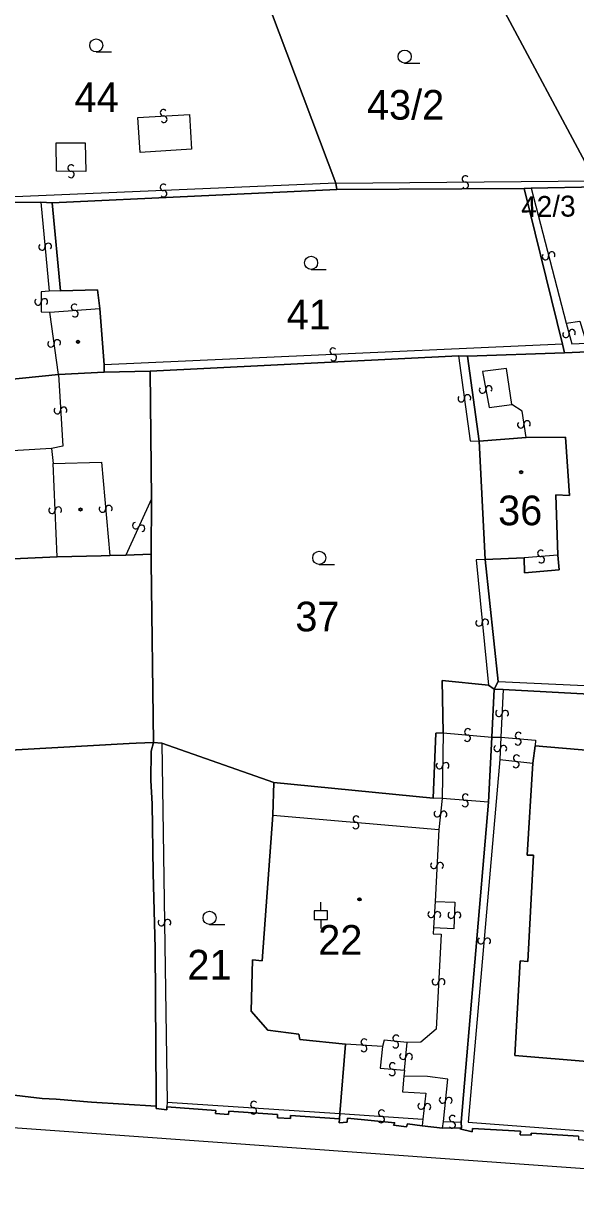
# Model space of a CAD drawing. Extents: x -600309 to -598967, y -1161267 to -1160292.
# Drawn here: x -599044.5 to -599012.9, y -1160929.6 to -1160862.6 of the extents above; entities that cross this region are included whole.
import ezdxf

# ---------------------------------------------------------------- set-up
doc = ezdxf.new("R2010")
doc.units = 0
for name, color, linetype in [('Level 1', 7, 'Continuous'), ('Level 13', 7, 'Continuous'), ('Level 3', 7, 'Continuous'), ('Level 4', 7, 'Continuous'), ('Level 5', 7, 'Continuous'), ('Level 57', 7, 'Continuous'), ('Level 60', 7, 'Continuous'), ('Vrstva 60', 7, 'Continuous')]:
    doc.layers.add(name, color=color, linetype=linetype)

msp = doc.modelspace()

# ---------------------------------------------------------------- linework, layer by layer
at = {"layer": 'Level 1'}
for points in [[(-599026.6, -1160871.76), (-599030.78, -1160860.65)], [(-599011.75, -1160871.63), (-599017.49, -1160860.88), (-599017.29, -1160860.77)], [(-599026.53, -1160872.12), (-599026.6, -1160871.76)], [(-599042.83, -1160872.89), (-599026.53, -1160872.12)], [(-599026.53, -1160872.12), (-599015.8, -1160872.07)], [(-599015.8, -1160872.07), (-599015.41, -1160872.04)], [(-599015.8, -1160872.07), (-599013.61, -1160880.98)], [(-599015.41, -1160872.04), (-599011.57, -1160871.97)], [(-599046.32, -1160872.59), (-599046.29, -1160872.87), (-599043.48, -1160872.85)], [(-599043.48, -1160872.85), (-599042.83, -1160872.89)], [(-599042.83, -1160872.89), (-599042.36, -1160877.92)], [(-599042.36, -1160877.92), (-599040.23, -1160877.88), (-599040.11, -1160878.94)], [(-599040.11, -1160878.94), (-599039.86, -1160882.16)], [(-599013.61, -1160880.98), (-599013.49, -1160881.49)], [(-599013.49, -1160881.49), (-599003.75, -1160881.07)], [(-599037.22, -1160882.53), (-599019.56, -1160881.65)], [(-599019.56, -1160881.65), (-599019.05, -1160881.68)], [(-599019.05, -1160881.68), (-599013.49, -1160881.49)], [(-599018.39, -1160886.54), (-599019.05, -1160881.68)], [(-599039.86, -1160882.16), (-599039.85, -1160882.58)], [(-599047.54, -1160883.24), (-599042.48, -1160882.73)], [(-599042.48, -1160882.73), (-599039.85, -1160882.58)], [(-599039.85, -1160882.58), (-599037.22, -1160882.53)], [(-599037.14, -1160889.84), (-599037.22, -1160882.53)], [(-599015.7, -1160886.33), (-599018.39, -1160886.54)], [(-599013.88, -1160893.07), (-599014, -1160889.62), (-599013.21, -1160889.65), (-599013.44, -1160886.31), (-599015.7, -1160886.33)], [(-599018.05, -1160893.32), (-599018.39, -1160886.54)], [(-599037.16, -1160893.02), (-599037.14, -1160889.84)], [(-599052.9, -1160893.91), (-599049.37, -1160893.52), (-599046.77, -1160893.37), (-599042.54, -1160893.17)], [(-599042.54, -1160893.17), (-599040.02, -1160893.12), (-599039.54, -1160893.09)], [(-599039.54, -1160893.09), (-599038.61, -1160893.07)], [(-599038.61, -1160893.07), (-599037.16, -1160893.02)], [(-599037.03, -1160903.8), (-599037.16, -1160893.45), (-599037.16, -1160893.02)], [(-599015.81, -1160893.23), (-599015.79, -1160894.09), (-599013.8, -1160893.92), (-599013.88, -1160893.07)], [(-599018.05, -1160893.32), (-599015.81, -1160893.23)], [(-599017.3, -1160900.32), (-599018.05, -1160893.32)], [(-599020.44, -1160903.25), (-599020.51, -1160900.25), (-599017.85, -1160900.53)], [(-599017.85, -1160900.53), (-599017.52, -1160900.75)], [(-599017.52, -1160900.75), (-599017.3, -1160900.32)], [(-599017.52, -1160900.75), (-599017.66, -1160903.5)], [(-599017.52, -1160900.75), (-599017.01, -1160900.78)], [(-599017.01, -1160900.78), (-599000.49, -1160901.67)], [(-599021.02, -1160906.99), (-599020.86, -1160903.28), (-599020.44, -1160903.25)], [(-599054.81, -1160904.75), (-599049.3, -1160904.54), (-599044.9, -1160904.22), (-599038.43, -1160903.87), (-599038.03, -1160903.85), (-599037.03, -1160903.8)], [(-599037.03, -1160903.8), (-599037.16, -1160904.3), (-599037.18, -1160905.99), (-599037.1, -1160907.32), (-599037.05, -1160911.29), (-599036.93, -1160915.6), (-599036.88, -1160924.09), (-599036.88, -1160924.64)], [(-599037.03, -1160903.8), (-599036.55, -1160903.85)], [(-599036.55, -1160903.85), (-599030.15, -1160906.1)], [(-599017.66, -1160903.5), (-599017.85, -1160907.23)], [(-599015.18, -1160904), (-599015.32, -1160904.99)], [(-599010.02, -1160904.44), (-599015.18, -1160904)], [(-599015.32, -1160904.99), (-599015.64, -1160910.26), (-599015.28, -1160910.27), (-599015.59, -1160916.36), (-599016.03, -1160916.32), (-599016.34, -1160921.74), (-599011.97, -1160922.11)], [(-599030.15, -1160906.1), (-599030.19, -1160907.97)], [(-599030.15, -1160906.1), (-599021.02, -1160906.99)], [(-599017.85, -1160907.23), (-599019.41, -1160925.56)], [(-599030.19, -1160907.97), (-599030.81, -1160916.31), (-599031.36, -1160916.26), (-599031.43, -1160919.21), (-599030.49, -1160920.3), (-599028.71, -1160920.52), (-599028.65, -1160920.82), (-599026.04, -1160921.1)], [(-599026.04, -1160921.1), (-599026.36, -1160925.06)], [(-599054.25, -1160922.4), (-599047.92, -1160923.68), (-599043.41, -1160924.21), (-599042.61, -1160924.24), (-599040.58, -1160924.42), (-599036.88, -1160924.64)], [(-599036.88, -1160924.64), (-599036.88, -1160924.79), (-599036.27, -1160924.85), (-599036.26, -1160924.69)], [(-599036.26, -1160924.69), (-599033.47, -1160924.89), (-599033.48, -1160925.06), (-599032.73, -1160925.12), (-599032.72, -1160924.94), (-599029.93, -1160925.13), (-599029.94, -1160925.31), (-599029.19, -1160925.36), (-599029.18, -1160925.19), (-599026.39, -1160925.38)], [(-599026.39, -1160925.38), (-599026.4, -1160925.61), (-599025.95, -1160925.57), (-599025.93, -1160925.34), (-599023.21, -1160925.6), (-599023.29, -1160925.74), (-599022.55, -1160925.84), (-599022.48, -1160925.65), (-599021.64, -1160925.78)], [(-599026.36, -1160925.06), (-599026.39, -1160925.38)], [(-599021.64, -1160925.78), (-599020.49, -1160925.91)], [(-599020.49, -1160925.91), (-599019.39, -1160925.88)], [(-599019.39, -1160925.88), (-599019.49, -1160925.94), (-599018.78, -1160926.12), (-599018.77, -1160925.92), (-599016.02, -1160926.08), (-599016.04, -1160926.28), (-599015.41, -1160926.31), (-599015.41, -1160926.19), (-599012.69, -1160926.36), (-599012.7, -1160926.55), (-599012.01, -1160926.61), (-599012.03, -1160926.42), (-599009.38, -1160926.58), (-599009.39, -1160926.77), (-599008.73, -1160926.81), (-599008.78, -1160926.64), (-599005.97, -1160926.81), (-599005.97, -1160927), (-599005.14, -1160927.12)], [(-599019.41, -1160925.56), (-599019.39, -1160925.88)]]:
    msp.add_lwpolyline(points, dxfattribs=at)
at = {"layer": 'Level 13'}
for centre, start, end in [((-599036.46, -1160867.726), 40.86442, 272.96241), ((-599036.44, -1160868.094), 220.64996, 93.23996), ((-599041.748, -1160870.896), 36.81724, 269.40724), ((-599041.753, -1160871.264), 217.03169, 89.12969), ((-599019.18, -1160871.516), 37.8743, 269.9723), ((-599019.179, -1160871.884), 217.65984, 90.24984), ((-599036.467, -1160871.996), 39.56839, 272.15839), ((-599036.454, -1160872.364), 219.78285, 91.88084), ((-599043.423, -1160875.416), 132.43389, 5.02389), ((-599043.056, -1160875.385), 312.64835, 184.74634), ((-599014.231, -1160875.876), 321.84303, 193.94103), ((-599014.588, -1160875.965), 141.62857, 14.21857), ((-599043.644, -1160878.561), 127.65649, 0.24649), ((-599043.276, -1160878.56), 307.87094, 179.96894), ((-599041.552, -1160878.866), 41.77144, 273.86944), ((-599041.527, -1160879.234), 221.55698, 94.14698), ((-599013.417, -1160880.429), 142.90945, 15.49945), ((-599013.062, -1160880.332), 323.12391, 195.2219), ((-599042.903, -1160880.963), 135.18803, 7.28603), ((-599042.538, -1160880.916), 314.97357, 187.56357), ((-599026.747, -1160881.386), 39.73213, 272.32213), ((-599026.733, -1160881.754), 219.94658, 92.04458), ((-599018.191, -1160883.613), 137.82806, 10.41806), ((-599017.828, -1160883.548), 318.04252, 190.14051), ((-599019.413, -1160884.114), 134.86056, 7.45056), ((-599019.047, -1160884.067), 315.07502, 187.17301), ((-599042.544, -1160884.79), 130.6476, 3.2376), ((-599042.176, -1160884.77), 310.86206, 182.96006), ((-599016.003, -1160885.606), 136.03334, 8.13133), ((-599015.638, -1160885.553), 315.81888, 188.40888), ((-599042.844, -1160890.506), 129.83901, 1.937), ((-599042.476, -1160890.493), 309.62455, 182.21455), ((-599039.953, -1160890.435), 132.07256, 4.66256), ((-599039.586, -1160890.406), 312.28701, 184.38501), ((-599038.047, -1160891.383), 102.6876, 335.2776), ((-599037.713, -1160891.538), 282.90206, 155.00005), ((-599014.854, -1160892.967), 41.89735, 274.48735), ((-599014.826, -1160893.334), 222.11181, 94.2098), ((-599018.393, -1160896.957), 132.79785, 5.38785), ((-599018.026, -1160896.924), 313.01231, 185.11031), ((-599017.254, -1160902.13), 124.43197, 357.02197), ((-599016.886, -1160902.15), 304.64642, 176.74442), ((-599019.032, -1160903.196), 32.23406, 264.33206), ((-599016.133, -1160903.406), 32.75281, 264.85081), ((-599019.067, -1160903.563), 212.0196, 84.6096), ((-599016.166, -1160903.773), 212.53836, 85.12836), ((-599017.354, -1160904.141), 124.4745, 357.0645), ((-599016.986, -1160904.16), 304.68896, 176.78696), ((-599016.239, -1160904.707), 31.30028, 263.39828), ((-599020.664, -1160905.136), 126.09455, 358.68455), ((-599020.296, -1160905.145), 306.30901, 178.40701), ((-599016.28, -1160905.073), 211.08582, 83.67582), ((-599019.196, -1160907.304), 212.85874, 84.95674), ((-599019.165, -1160906.937), 32.64429, 265.23429), ((-599020.783, -1160907.891), 121.38395, 353.97395), ((-599020.417, -1160907.93), 301.59841, 173.69641), ((-599025.457, -1160908.563), 212.16511, 84.75511), ((-599025.422, -1160908.196), 32.37957, 264.47757), ((-599020.984, -1160910.85), 124.2333, 356.8233), ((-599020.616, -1160910.871), 304.44776, 176.54575), ((-599036.216, -1160914.129), 308.2087, 180.3067), ((-599021.134, -1160913.657), 123.39424, 355.98424), ((-599020.766, -1160913.684), 303.6087, 175.7067), ((-599019.984, -1160913.703), 125.28653, 357.87653), ((-599019.616, -1160913.718), 305.50099, 177.59899), ((-599036.584, -1160914.132), 127.99425, 0.58425), ((-599018.283, -1160915.163), 122.18021, 354.77021), ((-599017.916, -1160915.198), 302.39466, 174.49266), ((-599020.894, -1160917.509), 124.11238, 356.70238), ((-599020.526, -1160917.532), 304.32684, 176.42484), ((-599023.141, -1160920.757), 31.53365, 264.12365), ((-599024.969, -1160920.976), 33.91858, 266.50858), ((-599024.992, -1160921.344), 214.13303, 86.23103), ((-599023.18, -1160921.123), 211.74811, 83.8461), ((-599022.753, -1160921.781), 121.98342, 354.08142), ((-599022.387, -1160921.818), 301.76897, 174.35897), ((-599023.376, -1160922.713), 212.29376, 84.88376), ((-599023.343, -1160922.346), 32.50822, 264.60622), ((-599031.286, -1160924.546), 33.61249, 265.71049), ((-599021.703, -1160924.638), 120.64932, 353.23932), ((-599021.337, -1160924.683), 300.86378, 172.96177), ((-599020.483, -1160924.29), 121.70903, 353.80703), ((-599020.117, -1160924.329), 301.49457, 174.08457), ((-599031.313, -1160924.914), 213.39804, 85.98804), ((-599023.965, -1160925.046), 33.27854, 265.37654), ((-599023.994, -1160925.414), 213.06409, 85.65409), ((-599019.911, -1160925.356), 35.10478, 267.20278), ((-599019.928, -1160925.724), 214.89032, 87.48032)]:
    msp.add_arc(centre, 0.184, start, end, dxfattribs=at)
at = {"layer": 'Level 3'}
for points in [[(-599037.92, -1160868), (-599034.97, -1160867.82), (-599034.85, -1160869.82), (-599037.8, -1160870), (-599037.92, -1160868)], [(-599042.6, -1160869.45), (-599040.94, -1160869.45), (-599040.91, -1160871.09), (-599042.59, -1160871.08), (-599042.6, -1160869.45)], [(-599026.6, -1160871.76), (-599046.32, -1160872.59)], [(-599026.6, -1160871.76), (-599011.75, -1160871.63)], [(-599015.41, -1160872.04), (-599013.41, -1160879.79)], [(-599043.48, -1160872.85), (-599043.01, -1160877.94)], [(-599043.01, -1160877.94), (-599043.47, -1160877.98), (-599043.46, -1160879.13), (-599042.97, -1160879.16)], [(-599042.36, -1160877.92), (-599043.01, -1160877.94)], [(-599042.97, -1160879.16), (-599040.11, -1160878.94)], [(-599042.48, -1160882.73), (-599042.97, -1160879.16)], [(-599013.41, -1160879.79), (-599012.62, -1160879.67), (-599012.23, -1160880.93)], [(-599013.41, -1160879.79), (-599013.08, -1160880.96), (-599012.23, -1160880.93)], [(-599013.61, -1160880.98), (-599039.86, -1160882.16)], [(-599019.56, -1160881.65), (-599018.9, -1160886.53), (-599018.39, -1160886.54)], [(-599016.51, -1160884.44), (-599016.81, -1160882.38), (-599018.2, -1160882.55), (-599017.81, -1160884.62), (-599016.51, -1160884.44)], [(-599042.48, -1160882.73), (-599042.23, -1160886.83), (-599042.87, -1160886.96)], [(-599015.7, -1160886.33), (-599015.93, -1160884.82), (-599016.51, -1160884.44)], [(-599042.87, -1160886.96), (-599056.66, -1160887.79), (-599056.74, -1160887.15), (-599060.36, -1160887.32), (-599060.31, -1160894.39)], [(-599042.87, -1160886.96), (-599042.77, -1160887.83)], [(-599042.77, -1160887.83), (-599040, -1160887.74), (-599039.54, -1160893.09)], [(-599042.54, -1160893.17), (-599042.77, -1160887.83)], [(-599037.14, -1160889.84), (-599038.61, -1160893.07)], [(-599013.88, -1160893.07), (-599015.81, -1160893.23)], [(-599018.05, -1160893.32), (-599018.56, -1160893.34), (-599017.85, -1160900.53)], [(-599017.3, -1160900.32), (-598996.66, -1160901.27)], [(-599017.01, -1160900.78), (-599017.14, -1160903.51)], [(-599020.44, -1160903.25), (-599020.51, -1160907.02)], [(-599020.44, -1160903.25), (-599017.66, -1160903.5)], [(-599036.55, -1160903.85), (-599036.25, -1160924.41)], [(-599017.66, -1160903.5), (-599017.14, -1160903.51)], [(-599017.14, -1160903.51), (-599017.2, -1160904.79)], [(-599017.14, -1160903.51), (-599015.16, -1160903.67), (-599015.18, -1160904)], [(-599017.2, -1160904.79), (-599019.01, -1160925.57), (-599005.11, -1160926.62)], [(-599017.2, -1160904.79), (-599015.32, -1160904.99)], [(-599020.51, -1160907.02), (-599021.02, -1160906.99)], [(-599020.51, -1160907.02), (-599020.69, -1160908.8)], [(-599017.85, -1160907.23), (-599020.51, -1160907.02)], [(-599030.19, -1160907.97), (-599020.69, -1160908.8)], [(-599020.69, -1160908.8), (-599020.9, -1160912.91)], [(-599020.9, -1160912.91), (-599019.78, -1160912.95), (-599019.83, -1160914.48), (-599021, -1160914.43)], [(-599020.9, -1160912.91), (-599021, -1160914.43)], [(-599021, -1160914.43), (-599021.01, -1160914.78), (-599020.56, -1160914.79), (-599020.85, -1160920.24), (-599021.72, -1160920.98), (-599022.5, -1160921)], [(-599023.92, -1160921.22), (-599026.04, -1160921.1)], [(-599023.92, -1160921.22), (-599024.06, -1160922.47), (-599022.65, -1160922.59)], [(-599022.5, -1160921), (-599023.82, -1160920.87), (-599023.92, -1160921.22)], [(-599022.65, -1160922.59), (-599022.5, -1160921)], [(-599022.65, -1160922.59), (-599022.69, -1160922.92)], [(-599022.69, -1160922.92), (-599022.77, -1160923.82), (-599021.44, -1160923.91), (-599021.61, -1160925.4)], [(-599020.42, -1160925.52), (-599020.18, -1160923.1), (-599021.34, -1160922.95), (-599022.69, -1160922.92)], [(-598967.108, -1160931.479), (-599062.66, -1160924.62), (-599069.81, -1160924.08)], [(-599036.25, -1160924.41), (-599036.26, -1160924.69)], [(-599036.25, -1160924.41), (-599026.36, -1160925.06)], [(-599026.36, -1160925.06), (-599021.61, -1160925.4)], [(-599021.61, -1160925.4), (-599021.64, -1160925.78)], [(-599020.49, -1160925.91), (-599020.42, -1160925.52)], [(-599020.42, -1160925.52), (-599019.41, -1160925.56)]]:
    msp.add_lwpolyline(points, dxfattribs=at)
at = {"layer": 'Level 5'}
for p, q in [((-599040.31, -1160864.24), (-599039.435, -1160864.24)), ((-599022.65, -1160864.88), (-599021.775, -1160864.88)), ((-599028.01, -1160876.7), (-599027.135, -1160876.7)), ((-599027.54, -1160893.6), (-599026.665, -1160893.6)), ((-599027.45, -1160913.46), (-599027.45, -1160912.961)), ((-599027.45, -1160913.96), (-599027.45, -1160914.459)), ((-599033.82, -1160914.23), (-599032.945, -1160914.23))]:
    msp.add_line(p, q, dxfattribs=at)
msp.add_lwpolyline([(-599027.825, -1160913.96), (-599027.075, -1160913.96), (-599027.075, -1160913.46), (-599027.825, -1160913.46)], close=True, dxfattribs=at)
for centre, radius in [((-599040.31, -1160863.865), 0.375), ((-599022.65, -1160864.505), 0.375), ((-599028.01, -1160876.325), 0.375), ((-599041.35, -1160880.85), 0.09), ((-599041.35, -1160880.85), 0.0521), ((-599015.98, -1160888.32), 0.09), ((-599015.98, -1160888.32), 0.0521), ((-599041.21, -1160890.46), 0.09), ((-599041.21, -1160890.46), 0.0521), ((-599027.54, -1160893.225), 0.375), ((-599025.24, -1160912.8), 0.09), ((-599025.24, -1160912.8), 0.0521), ((-599033.82, -1160913.855), 0.375)]:
    msp.add_circle(centre, radius, dxfattribs=at)
at = {"layer": 'Level 60'}
for points in [[(-599003.95, -1160853.72), (-598997.36, -1160865.86), (-599008.36, -1160871.6), (-599008.91, -1160871.92), (-599011.57, -1160871.97), (-599011.75, -1160871.63), (-599017.49, -1160860.88), (-599017.29, -1160860.77)], [(-599046.29, -1160872.87), (-599046.32, -1160872.59), (-599046.48, -1160870.37), (-599050.11, -1160870.52), (-599050.39, -1160865.97), (-599050.27, -1160861.91), (-599030.78, -1160860.65), (-599026.6, -1160871.76), (-599026.53, -1160872.12), (-599042.83, -1160872.89), (-599043.48, -1160872.85)], [(-599015.8, -1160872.07), (-599026.53, -1160872.12), (-599026.6, -1160871.76), (-599030.78, -1160860.65), (-599021.56, -1160860.71), (-599017.29, -1160860.77), (-599017.49, -1160860.88), (-599011.75, -1160871.63), (-599011.57, -1160871.97), (-599015.41, -1160872.04)], [(-599013.49, -1160881.49), (-599019.05, -1160881.68), (-599019.56, -1160881.65), (-599037.22, -1160882.53), (-599039.85, -1160882.58), (-599039.86, -1160882.16), (-599040.11, -1160878.94), (-599040.23, -1160877.88), (-599042.36, -1160877.92), (-599042.83, -1160872.89), (-599026.53, -1160872.12), (-599015.8, -1160872.07), (-599013.61, -1160880.98)], [(-599003.75, -1160881.07), (-599013.49, -1160881.49), (-599013.61, -1160880.98), (-599015.8, -1160872.07), (-599015.41, -1160872.04), (-599011.57, -1160871.97), (-599011.01, -1160873.02), (-599008.91, -1160871.92), (-599005.27, -1160878.42), (-599004.06, -1160880.6)], [(-599036.55, -1160903.85), (-599037.03, -1160903.8), (-599037.16, -1160893.45), (-599037.16, -1160893.02), (-599037.14, -1160889.84), (-599037.22, -1160882.53), (-599019.56, -1160881.65), (-599019.05, -1160881.68), (-599018.39, -1160886.54), (-599018.05, -1160893.32), (-599017.3, -1160900.32), (-599017.52, -1160900.75), (-599017.85, -1160900.53), (-599020.51, -1160900.25), (-599020.44, -1160903.25), (-599020.86, -1160903.28), (-599021.02, -1160906.99), (-599030.15, -1160906.1)], [(-599037.14, -1160889.84), (-599037.16, -1160893.02), (-599038.61, -1160893.07), (-599039.54, -1160893.09), (-599040.02, -1160893.12), (-599042.54, -1160893.17), (-599046.77, -1160893.37), (-599049.37, -1160893.52), (-599052.9, -1160893.91), (-599056.47, -1160894.14), (-599060.31, -1160894.39), (-599070.8, -1160895.09), (-599071.35, -1160884.59), (-599063.77, -1160884.62), (-599057.34, -1160884.28), (-599051.08, -1160883.6), (-599049.6, -1160883.39), (-599047.54, -1160883.24), (-599042.48, -1160882.73), (-599039.85, -1160882.58), (-599037.22, -1160882.53)], [(-599015.81, -1160893.23), (-599018.05, -1160893.32), (-599018.39, -1160886.54), (-599015.7, -1160886.33), (-599013.44, -1160886.31), (-599013.21, -1160889.65), (-599014, -1160889.62), (-599013.88, -1160893.07), (-599013.8, -1160893.92), (-599015.79, -1160894.09)], [(-599060, -1160905.16), (-599070.27, -1160905.8), (-599070.8, -1160895.09), (-599060.31, -1160894.39), (-599056.47, -1160894.14), (-599052.9, -1160893.91), (-599049.37, -1160893.52), (-599046.77, -1160893.37), (-599042.54, -1160893.17), (-599040.02, -1160893.12), (-599039.54, -1160893.09), (-599038.61, -1160893.07), (-599037.16, -1160893.02), (-599037.16, -1160893.45), (-599037.03, -1160903.8), (-599038.03, -1160903.85), (-599038.43, -1160903.87), (-599044.9, -1160904.22), (-599049.3, -1160904.54), (-599054.81, -1160904.75)], [(-599026.4, -1160925.61), (-599026.39, -1160925.38), (-599026.36, -1160925.06), (-599026.04, -1160921.1), (-599028.65, -1160920.82), (-599028.71, -1160920.52), (-599030.49, -1160920.3), (-599031.43, -1160919.21), (-599031.36, -1160916.26), (-599030.81, -1160916.31), (-599030.19, -1160907.97), (-599030.15, -1160906.1), (-599021.02, -1160906.99), (-599020.86, -1160903.28), (-599020.44, -1160903.25), (-599020.51, -1160900.25), (-599017.85, -1160900.53), (-599017.52, -1160900.75), (-599017.66, -1160903.5), (-599017.85, -1160907.23), (-599019.41, -1160925.56), (-599019.39, -1160925.88), (-599020.49, -1160925.91), (-599021.64, -1160925.78), (-599022.48, -1160925.65), (-599022.55, -1160925.84), (-599023.29, -1160925.74), (-599023.21, -1160925.6), (-599025.93, -1160925.34), (-599025.95, -1160925.57)], [(-599047.92, -1160923.68), (-599054.25, -1160922.4), (-599054.14, -1160922.13), (-599054.66, -1160907.49), (-599054.77, -1160905.26), (-599054.81, -1160904.75), (-599049.3, -1160904.54), (-599044.9, -1160904.22), (-599038.43, -1160903.87), (-599038.03, -1160903.85), (-599037.03, -1160903.8), (-599037.16, -1160904.3), (-599037.18, -1160905.99), (-599037.1, -1160907.32), (-599037.05, -1160911.29), (-599036.93, -1160915.6), (-599036.88, -1160924.09), (-599036.88, -1160924.64), (-599040.58, -1160924.42), (-599042.61, -1160924.24), (-599043.41, -1160924.21)], [(-599036.88, -1160924.79), (-599036.88, -1160924.64), (-599036.88, -1160924.09), (-599036.93, -1160915.6), (-599037.05, -1160911.29), (-599037.1, -1160907.32), (-599037.18, -1160905.99), (-599037.16, -1160904.3), (-599037.03, -1160903.8), (-599036.55, -1160903.85), (-599030.15, -1160906.1), (-599030.19, -1160907.97), (-599030.81, -1160916.31), (-599031.36, -1160916.26), (-599031.43, -1160919.21), (-599030.49, -1160920.3), (-599028.71, -1160920.52), (-599028.65, -1160920.82), (-599026.04, -1160921.1), (-599026.36, -1160925.06), (-599026.39, -1160925.38), (-599029.18, -1160925.19), (-599029.19, -1160925.36), (-599029.94, -1160925.31), (-599029.93, -1160925.13), (-599032.72, -1160924.94), (-599032.73, -1160925.12), (-599033.48, -1160925.06), (-599033.47, -1160924.89), (-599036.26, -1160924.69), (-599036.27, -1160924.85)]]:
    msp.add_lwpolyline(points, close=True, dxfattribs=at)
for points in [[(-599046.29, -1160872.87), (-599043.48, -1160872.85), (-599042.83, -1160872.89), (-599042.36, -1160877.92), (-599040.23, -1160877.88), (-599040.11, -1160878.94), (-599039.86, -1160882.16), (-599039.85, -1160882.58), (-599042.48, -1160882.73), (-599047.54, -1160883.24)], [(-599000.49, -1160901.67), (-599017.01, -1160900.78), (-599017.52, -1160900.75), (-599017.3, -1160900.32), (-599018.05, -1160893.32), (-599015.81, -1160893.23), (-599015.79, -1160894.09), (-599013.8, -1160893.92), (-599013.88, -1160893.07), (-599014, -1160889.62), (-599013.21, -1160889.65), (-599013.44, -1160886.31), (-599015.7, -1160886.33), (-599018.39, -1160886.54), (-599019.05, -1160881.68), (-599013.49, -1160881.49), (-599003.75, -1160881.07)], [(-599012.69, -1160926.36), (-599015.41, -1160926.19), (-599015.41, -1160926.31), (-599016.04, -1160926.28), (-599016.02, -1160926.08), (-599018.77, -1160925.92), (-599018.78, -1160926.12), (-599019.49, -1160925.94), (-599019.39, -1160925.88), (-599019.41, -1160925.56), (-599017.85, -1160907.23), (-599017.66, -1160903.5), (-599017.52, -1160900.75), (-599017.01, -1160900.78), (-599000.49, -1160901.67)], [(-599011.97, -1160922.11), (-599016.34, -1160921.74), (-599016.03, -1160916.32), (-599015.59, -1160916.36), (-599015.28, -1160910.27), (-599015.64, -1160910.26), (-599015.32, -1160904.99), (-599015.18, -1160904), (-599010.02, -1160904.44)], [(-599010.02, -1160904.44), (-599015.18, -1160904), (-599015.32, -1160904.99), (-599015.64, -1160910.26), (-599015.28, -1160910.27), (-599015.59, -1160916.36), (-599016.03, -1160916.32), (-599016.34, -1160921.74), (-599011.97, -1160922.11)]]:
    msp.add_lwpolyline(points, dxfattribs=at)
at = {"layer": 'Vrstva 60'}
msp.add_lwpolyline([(-599012.69, -1160926.36), (-599015.41, -1160926.19), (-599015.41, -1160926.31), (-599016.04, -1160926.28), (-599016.02, -1160926.08), (-599018.77, -1160925.92), (-599018.78, -1160926.12), (-599019.49, -1160925.94), (-599019.39, -1160925.88), (-599020.49, -1160925.91), (-599021.64, -1160925.78), (-599022.48, -1160925.65), (-599022.55, -1160925.84), (-599023.29, -1160925.74), (-599023.21, -1160925.6), (-599025.93, -1160925.34), (-599025.95, -1160925.57), (-599026.4, -1160925.61), (-599026.39, -1160925.38), (-599029.18, -1160925.19), (-599029.19, -1160925.36), (-599029.94, -1160925.31), (-599029.93, -1160925.13), (-599032.72, -1160924.94), (-599032.73, -1160925.12), (-599033.48, -1160925.06), (-599033.47, -1160924.89), (-599036.26, -1160924.69), (-599036.27, -1160924.85), (-599036.88, -1160924.79), (-599036.88, -1160924.64), (-599040.58, -1160924.42), (-599042.61, -1160924.24), (-599043.41, -1160924.21), (-599047.92, -1160923.68)], dxfattribs=at)

# ---------------------------------------------------------------- texts
at = {"layer": 'Level 4'}
for s, p in [('44', (-599041.55, -1160867.69)), ('43/2', (-599024.81, -1160868.12)), ('41', (-599029.41, -1160880.14)), ('36', (-599017.3, -1160891.36)), ('37', (-599028.91, -1160897.44)), ('22', (-599027.6, -1160915.97)), ('21', (-599035.09, -1160917.39))]:
    msp.add_text(s, height=1.7, dxfattribs=at).set_placement(p)
at = {"layer": 'Level 57'}
msp.add_text('42/3', height=1.2, rotation=0.9, dxfattribs=at).set_placement((-599015.973, -1160873.717))

doc.saveas('drawing.dxf')
